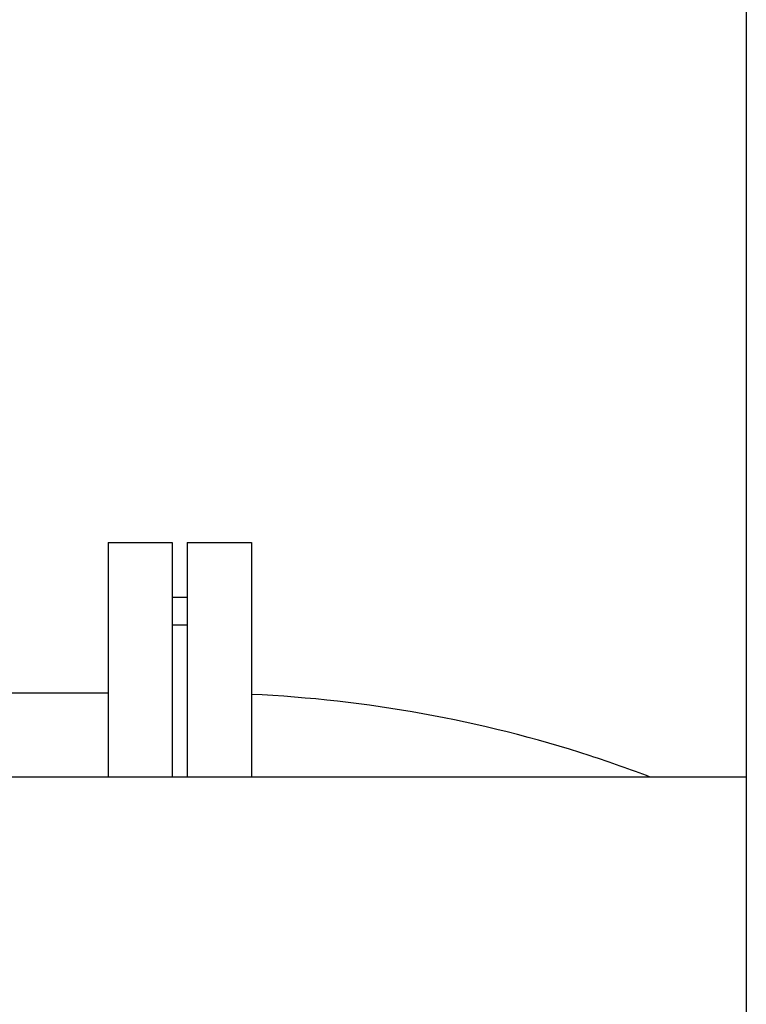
# Model space of a CAD drawing. Extents: x -89225 to 110569, y 13360 to 87647.
# Tile 415 of 478: x 86921 to 87215, y 67090 to 67489. Entities that reach past the tile are written whole.
import ezdxf

# ---------------------------------------------------------------- set-up
doc = ezdxf.new("R2010")
doc.units = 0
doc.layers.add('Iv-Lines 035', color=4, linetype='Continuous')

# ---------------------------------------------------------------- blocks, each defined once
blk = doc.blocks.new('Bordes been 4 ZAZ')
for p, q in [((1204017.64, -963197.91, 1600), (1204017.64, -964475.91, 1600)), ((1204017.64, -964187.91, 1600), (1202758.64, -964187.91, 1600))]:
    blk.add_line(p, q)
blk = doc.blocks.new('Beuchtingstank doorsnede')
for p, q in [((1199737.45, -938126.25), (1199737.45, -938221.15)), ((1199737.45, -938126.25), (1199763.45, -938126.25)), ((1199763.45, -938126.25), (1199763.45, -938221.15)), ((1199769.45, -938126.25), (1199769.45, -938221.15)), ((1199769.45, -938126.25), (1199795.45, -938126.25)), ((1199795.45, -938126.25), (1199795.45, -938221.15)), ((1199763.45, -938148.35), (1199769.45, -938148.35)), ((1199769.45, -938159.75), (1199763.45, -938159.75)), ((1199737.45, -938187.22), (1199637.7, -938187.22))]:
    blk.add_line(p, q)
blk.add_open_spline([(1199956.73, -938221.15), (1199948.68, -938218.08), (1199940.56, -938215.21), (1199888.12, -938198.17), (1199841.93, -938189.8), (1199795.45, -938187.73)], degree=3, knots=[2.7775213, 2.7775213, 2.7775213, 2.7775213, 2.8274334, 2.8274334, 3.0971357, 3.0971357, 3.0971357, 3.0971357])

msp = doc.modelspace()

# ---------------------------------------------------------------- block references
at = {"layer": 'Iv-Lines 035'}
for name, p in [('Bordes been 4 ZAZ', (-1116803.02, 1031370.19, -1600)), ('Beuchtingstank doorsnede', (-1112780.93, 1005403.43))]:
    msp.add_blockref(name, p, dxfattribs=at)

doc.saveas('drawing.dxf')
